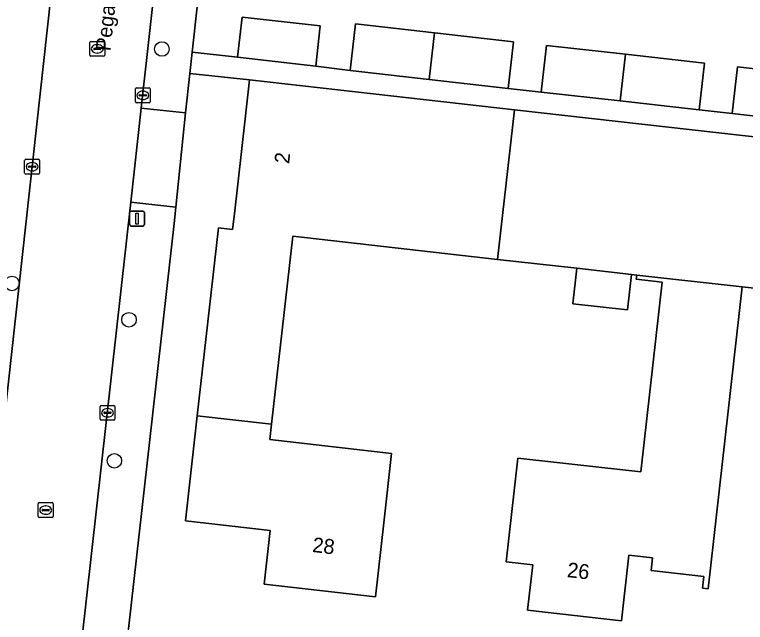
# Model space of a CAD drawing. Extents: x 161928 to 163071, y 386474 to 387428.
# Drawn here: x 162373.15 to 162422.32, y 386852.75 to 386893.63 of the extents above; entities that cross this region are included whole.
import ezdxf

# ---------------------------------------------------------------- set-up
doc = ezdxf.new("R2010")
doc.units = 0
for name, color, linetype in [('IMGEO_Boom', 7, 'Continuous'), ('IMGEO_Erf', 7, 'Continuous'), ('IMGEO_Kolk', 7, 'Continuous'), ('IMGEO_Lichtmast', 7, 'Continuous'), ('IMGEO_Openbare_ruimte_label', 7, 'Continuous'), ('IMGEO_Pand', 7, 'Continuous'), ('IMGEO_Pand_nummerreeks', 7, 'Continuous'), ('IMGEO_Rijbaan_lokaal_open', 7, 'Continuous'), ('IMGEO_Rioolput', 7, 'Continuous'), ('IMGEO_Voetpad_open', 7, 'Continuous')]:
    doc.layers.add(name, color=color, linetype=linetype)

msp = doc.modelspace()

# ---------------------------------------------------------------- linework, layer by layer
at = {"layer": 'IMGEO_Boom'}
for centre in [(162383.058, 386891.316), (162372.966, 386875.548), (162380.841, 386873.102), (162379.859, 386863.614)]:
    msp.add_circle(centre, 0.489, dxfattribs=at)
at = {"layer": 'IMGEO_Erf'}
for points in [[(162387.517, 386913.102), (162385.091, 386891.096), (162388.146, 386890.759), (162388.448, 386893.463), (162393.71, 386892.876), (162393.408, 386890.172), (162395.734, 386889.87), (162396.089, 386893.007), (162401.388, 386892.407), (162406.706, 386891.806), (162406.352, 386888.669), (162408.587, 386888.422), (162408.942, 386891.559), (162414.241, 386890.959), (162419.559, 386890.358), (162419.205, 386887.221), (162421.439, 386886.974), (162421.794, 386890.111), (162427.093, 386889.511)], [(162434.641, 386873.902), (162422.093, 386875.317), (162420.363, 386859.971), (162419.803, 386855.002), (162419.427, 386855.044), (162419.516, 386855.83), (162415.974, 386856.229), (162416.072, 386857.093), (162414.482, 386857.272), (162413.983, 386852.844), (162407.665, 386853.557), (162408.01, 386856.617), (162406.223, 386856.819), (162406.784, 386861.788), (162407.01, 386863.796), (162415.278, 386862.863), (162416.718, 386875.642), (162414.974, 386875.839), (162415.005, 386876.112), (162414.658, 386876.151), (162414.39, 386873.767), (162410.718, 386874.181), (162410.987, 386876.565), (162405.645, 386877.167), (162391.858, 386878.722), (162390.433, 386866.075), (162390.316, 386865.04), (162398.51, 386864.116), (162397.982, 386859.435), (162397.422, 386854.466), (162389.939, 386855.31), (162390.347, 386858.931), (162384.637, 386859.575), (162385.433, 386866.638), (162386.86, 386879.291), (162387.818, 386879.183), (162387.937, 386880.237), (162388.655, 386886.61), (162388.951, 386889.232), (162384.934, 386889.675), (162384.642, 386887.023), (162384.004, 386880.674), (162383.88, 386879.577), (162380.806, 386852.316)]]:
    msp.add_lwpolyline(points, dxfattribs=at)
at = {"layer": 'IMGEO_Kolk'}
for p, q in [((162381.349, 386888.701), (162382.201, 386888.701)), ((162381.274, 386887.775), (162381.274, 386888.627)), ((162381.533, 386888.195), (162381.533, 386888.207)), ((162381.576, 386888.244), (162381.974, 386888.244)), ((162381.762, 386888.481), (162381.787, 386888.481)), ((162382.017, 386888.207), (162382.017, 386888.195)), ((162382.275, 386888.627), (162382.275, 386887.775)), ((162382.201, 386887.701), (162381.349, 386887.701)), ((162381.971, 386888.158), (162381.573, 386888.158)), ((162381.785, 386887.921), (162381.76, 386887.921)), ((162373.822, 386882.974), (162373.822, 386883.826)), ((162373.897, 386883.9), (162374.749, 386883.9)), ((162374.823, 386883.826), (162374.823, 386882.974)), ((162374.081, 386883.394), (162374.081, 386883.406)), ((162374.519, 386883.357), (162374.121, 386883.357)), ((162374.124, 386883.443), (162374.522, 386883.443)), ((162374.31, 386883.68), (162374.335, 386883.68)), ((162374.565, 386883.406), (162374.565, 386883.394)), ((162374.749, 386882.9), (162373.897, 386882.9)), ((162374.333, 386883.12), (162374.308, 386883.12)), ((162378.896, 386866.417), (162378.896, 386867.269)), ((162378.971, 386867.343), (162379.823, 386867.343)), ((162379.384, 386867.123), (162379.409, 386867.123)), ((162379.897, 386867.269), (162379.897, 386866.417)), ((162379.155, 386866.837), (162379.155, 386866.849)), ((162379.593, 386866.8), (162379.195, 386866.8)), ((162379.198, 386866.886), (162379.596, 386866.886)), ((162379.407, 386866.563), (162379.382, 386866.563)), ((162379.639, 386866.849), (162379.639, 386866.837)), ((162379.823, 386866.343), (162378.971, 386866.343))]:
    msp.add_line(p, q, dxfattribs=at)
for points in [[(162381.349, 386888.701), (162382.201, 386888.701)], [(162381.274, 386887.775), (162381.274, 386888.627)], [(162382.275, 386888.627), (162382.275, 386887.775)], [(162382.201, 386887.701), (162381.349, 386887.701)], [(162373.822, 386882.974), (162373.822, 386883.826)], [(162373.897, 386883.9), (162374.749, 386883.9)], [(162374.823, 386883.826), (162374.823, 386882.974)], [(162374.749, 386882.9), (162373.897, 386882.9)], [(162378.896, 386866.417), (162378.896, 386867.269)], [(162378.971, 386867.343), (162379.823, 386867.343)], [(162379.897, 386867.269), (162379.897, 386866.417)], [(162379.823, 386866.343), (162378.971, 386866.343)]]:
    msp.add_lwpolyline(points, dxfattribs=at)
for centre, radius, start, end in [((162381.351, 386888.625), 0.0765, 91.552, 178.448), ((162381.351, 386888.625), 0.0765, 91.552, 178.448), ((162382.199, 386888.625), 0.0765, 1.552, 88.448), ((162382.199, 386888.625), 0.0765, 1.552, 88.448), ((162381.573, 386888.204), 0.0403, 85.8775, 175.7526), ((162381.57, 386888.194), 0.0366, 178.938, 274.7102), ((162381.974, 386888.201), 0.043, 264.8664, 352.4533), ((162381.978, 386888.206), 0.0386, 1.7309, 96.639), ((162381.351, 386887.777), 0.0765, 181.552, 268.448), ((162381.351, 386887.777), 0.0765, 181.552, 268.448), ((162382.199, 386887.777), 0.0765, 271.552, 358.448), ((162382.199, 386887.777), 0.0765, 271.552, 358.448), ((162373.899, 386883.824), 0.0765, 91.552, 178.448), ((162373.899, 386883.824), 0.0765, 91.552, 178.448), ((162374.747, 386883.824), 0.0765, 1.552, 88.448), ((162374.747, 386883.824), 0.0765, 1.552, 88.448), ((162374.121, 386883.403), 0.0403, 85.8775, 175.7526), ((162374.118, 386883.393), 0.0366, 178.938, 274.7102), ((162374.522, 386883.4), 0.043, 264.8664, 352.4533), ((162374.526, 386883.405), 0.0386, 1.7309, 96.639), ((162373.899, 386882.976), 0.0765, 181.552, 268.448), ((162373.899, 386882.976), 0.0765, 181.552, 268.448), ((162374.747, 386882.976), 0.0765, 271.552, 358.448), ((162374.747, 386882.976), 0.0765, 271.552, 358.448), ((162378.973, 386867.267), 0.0765, 91.552, 178.448), ((162378.973, 386867.267), 0.0765, 91.552, 178.448), ((162379.821, 386867.267), 0.0765, 1.552, 88.448), ((162379.821, 386867.267), 0.0765, 1.552, 88.448), ((162379.195, 386866.846), 0.0403, 85.8775, 175.7526), ((162379.192, 386866.836), 0.0366, 178.938, 274.7102), ((162379.596, 386866.843), 0.043, 264.8664, 352.4533), ((162379.6, 386866.848), 0.0386, 1.7309, 96.639), ((162378.973, 386866.419), 0.0765, 181.552, 268.448), ((162378.973, 386866.419), 0.0765, 181.552, 268.448), ((162379.821, 386866.419), 0.0765, 271.552, 358.448), ((162379.821, 386866.419), 0.0765, 271.552, 358.448)]:
    msp.add_arc(centre, radius, start, end, dxfattribs=at)
for centre, major_axis, ratio, start_param, end_param in [((162381.761, 386888.201), (-0.387, 0.002), 0.722429, 4.712389, 7.853982), ((162381.786, 386888.201), (-0.39, 0.002), 0.717154, 1.570796, 4.712389), ((162374.309, 386883.4), (-0.387, 0.002), 0.722429, 4.712389, 7.853982), ((162374.334, 386883.4), (-0.39, 0.002), 0.717154, 1.570796, 4.712389), ((162379.383, 386866.843), (-0.387, 0.002), 0.722429, 4.712389, 7.853982), ((162379.408, 386866.843), (-0.39, 0.002), 0.717154, 1.570796, 4.712389)]:
    msp.add_ellipse(centre, major_axis=major_axis, ratio=ratio, start_param=start_param, end_param=end_param, dxfattribs=at)
at = {"layer": 'IMGEO_Lichtmast'}
for p, q in [((162380.886, 386879.509), (162380.886, 386880.309)), ((162380.886, 386880.309), (162380.886, 386879.509)), ((162380.986, 386880.409), (162381.776, 386880.409)), ((162381.776, 386880.409), (162380.986, 386880.409)), ((162381.876, 386880.309), (162381.876, 386879.509)), ((162381.876, 386879.509), (162381.876, 386880.309)), ((162381.776, 386879.409), (162380.986, 386879.409)), ((162380.986, 386879.409), (162381.776, 386879.409))]:
    msp.add_line(p, q, dxfattribs=at)
msp.add_lwpolyline([(162381.306, 386880.284), (162381.456, 386880.284), (162381.456, 386879.534), (162381.306, 386879.534), (162381.306, 386880.284)], dxfattribs=at)
for centre, start, end in [((162380.986, 386880.309), 90, 180), ((162380.986, 386880.309), 90, 180), ((162381.776, 386880.309), 0, 90), ((162381.776, 386880.309), 360, 90), ((162380.986, 386879.509), 180, 270), ((162380.986, 386879.509), 180, 270), ((162381.776, 386879.509), 270, 0), ((162381.776, 386879.509), 270, 0)]:
    msp.add_arc(centre, 0.1, start, end, dxfattribs=at)
at = {"layer": 'IMGEO_Pand'}
for points in [[(162393.71, 386892.876), (162388.448, 386893.463), (162388.146, 386890.759), (162393.408, 386890.172)], [(162396.089, 386893.007), (162395.734, 386889.87), (162401.036, 386889.27), (162401.388, 386892.407)], [(162406.352, 386888.669), (162406.706, 386891.806), (162401.388, 386892.407), (162401.036, 386889.27)], [(162408.942, 386891.559), (162408.587, 386888.422), (162413.889, 386887.822), (162414.241, 386890.959)], [(162419.205, 386887.221), (162419.559, 386890.358), (162414.241, 386890.959), (162413.889, 386887.822)], [(162421.794, 386890.111), (162421.439, 386886.974), (162426.741, 386886.374), (162427.093, 386889.511)], [(162406.778, 386887.222), (162388.951, 386889.232), (162388.655, 386886.61), (162387.937, 386880.237), (162387.818, 386879.183), (162386.86, 386879.291), (162385.433, 386866.638), (162390.433, 386866.075), (162391.858, 386878.722), (162405.645, 386877.167)], [(162439.27, 386883.559), (162406.778, 386887.222), (162405.645, 386877.167), (162410.987, 386876.565), (162414.658, 386876.151), (162415.005, 386876.112), (162422.093, 386875.317), (162434.641, 386873.902), (162438.143, 386873.507), (162438.264, 386874.583)], [(162414.658, 386876.151), (162410.987, 386876.565), (162410.718, 386874.181), (162414.39, 386873.767)], [(162414.974, 386875.839), (162416.718, 386875.642), (162415.278, 386862.863), (162407.01, 386863.796), (162406.784, 386861.788), (162406.223, 386856.819), (162408.01, 386856.617), (162407.665, 386853.557), (162413.983, 386852.844), (162414.482, 386857.272), (162416.072, 386857.093), (162415.974, 386856.229), (162419.516, 386855.83), (162419.427, 386855.044), (162419.803, 386855.002), (162420.363, 386859.971), (162422.093, 386875.317), (162415.005, 386876.112)], [(162385.433, 386866.638), (162384.637, 386859.575), (162390.347, 386858.931), (162389.939, 386855.31), (162397.422, 386854.466), (162397.982, 386859.435), (162398.51, 386864.116), (162390.316, 386865.04), (162390.433, 386866.075)]]:
    msp.add_lwpolyline(points, close=True, dxfattribs=at)
at = {"layer": 'IMGEO_Rijbaan_lokaal_open'}
for points in [[(162381.298, 386946.838), (162372.249, 386864.452)], [(162367.949, 386834.674), (162380.482, 386838.668), (162380.062, 386838.796), (162379.655, 386838.961), (162379.264, 386839.162), (162378.893, 386839.397), (162378.545, 386839.665), (162378.222, 386839.962), (162377.926, 386840.287), (162377.661, 386840.637), (162377.428, 386841.01), (162377.23, 386841.401), (162377.067, 386841.809), (162376.941, 386842.23), (162376.854, 386842.66), (162376.805, 386843.097), (162376.795, 386843.536), (162376.825, 386843.974), (162377.028, 386845.783), (162377.679, 386851.573), (162380.96, 386881.013), (162381.665, 386887.335), (162388.21, 386946.063)]]:
    msp.add_lwpolyline(points, dxfattribs=at)
at = {"layer": 'IMGEO_Rioolput'}
for p, q in [((162378.207, 386890.9), (162378.207, 386891.752)), ((162378.282, 386891.826), (162379.134, 386891.826)), ((162379.208, 386891.752), (162379.208, 386890.9)), ((162378.466, 386891.32), (162378.466, 386891.332)), ((162378.904, 386891.283), (162378.506, 386891.283)), ((162378.509, 386891.369), (162378.907, 386891.369)), ((162378.695, 386891.606), (162378.72, 386891.606)), ((162378.95, 386891.332), (162378.95, 386891.32)), ((162379.134, 386890.826), (162378.282, 386890.826)), ((162378.718, 386891.046), (162378.693, 386891.046)), ((162374.739, 386859.876), (162374.739, 386860.728)), ((162374.814, 386860.802), (162375.666, 386860.802)), ((162375.74, 386860.728), (162375.74, 386859.876)), ((162374.998, 386860.296), (162374.998, 386860.308)), ((162375.436, 386860.259), (162375.038, 386860.259)), ((162375.041, 386860.345), (162375.439, 386860.345)), ((162375.227, 386860.582), (162375.252, 386860.582)), ((162375.482, 386860.308), (162375.482, 386860.296)), ((162375.666, 386859.802), (162374.814, 386859.802)), ((162375.25, 386860.022), (162375.225, 386860.022))]:
    msp.add_line(p, q, dxfattribs=at)
for points in [[(162378.207, 386890.9), (162378.207, 386891.752)], [(162378.282, 386891.826), (162379.134, 386891.826)], [(162379.208, 386891.752), (162379.208, 386890.9)], [(162379.134, 386890.826), (162378.282, 386890.826)], [(162374.739, 386859.876), (162374.739, 386860.728)], [(162374.814, 386860.802), (162375.666, 386860.802)], [(162375.74, 386860.728), (162375.74, 386859.876)], [(162375.666, 386859.802), (162374.814, 386859.802)]]:
    msp.add_lwpolyline(points, dxfattribs=at)
for centre, radius, start, end in [((162378.284, 386891.75), 0.0765, 91.552, 178.448), ((162378.284, 386891.75), 0.0765, 91.552, 178.448), ((162379.132, 386891.75), 0.0765, 1.552, 88.448), ((162379.132, 386891.75), 0.0765, 1.552, 88.448), ((162378.506, 386891.329), 0.0403, 85.8775, 175.7526), ((162378.503, 386891.319), 0.0366, 178.938, 274.7102), ((162378.907, 386891.326), 0.043, 264.8664, 352.4533), ((162378.911, 386891.331), 0.0386, 1.7309, 96.639), ((162378.284, 386890.902), 0.0765, 181.552, 268.448), ((162378.284, 386890.902), 0.0765, 181.552, 268.448), ((162379.132, 386890.902), 0.0765, 271.552, 358.448), ((162379.132, 386890.902), 0.0765, 271.552, 358.448), ((162374.816, 386860.726), 0.0765, 91.552, 178.448), ((162374.816, 386860.726), 0.0765, 91.552, 178.448), ((162375.664, 386860.726), 0.0765, 1.552, 88.448), ((162375.664, 386860.726), 0.0765, 1.552, 88.448), ((162375.038, 386860.305), 0.0403, 85.8775, 175.7526), ((162375.035, 386860.295), 0.0366, 178.938, 274.7102), ((162375.439, 386860.302), 0.043, 264.8664, 352.4533), ((162375.443, 386860.307), 0.0386, 1.7309, 96.639), ((162374.816, 386859.878), 0.0765, 181.552, 268.448), ((162374.816, 386859.878), 0.0765, 181.552, 268.448), ((162375.664, 386859.878), 0.0765, 271.552, 358.448), ((162375.664, 386859.878), 0.0765, 271.552, 358.448)]:
    msp.add_arc(centre, radius, start, end, dxfattribs=at)
for centre, major_axis, ratio, start_param, end_param in [((162378.694, 386891.326), (-0.387, 0.002), 0.722429, 4.712389, 7.853982), ((162378.719, 386891.326), (-0.39, 0.002), 0.717154, 1.570796, 4.712389), ((162375.226, 386860.302), (-0.387, 0.002), 0.722429, 4.712389, 7.853982), ((162375.251, 386860.302), (-0.39, 0.002), 0.717154, 1.570796, 4.712389)]:
    msp.add_ellipse(centre, major_axis=major_axis, ratio=ratio, start_param=start_param, end_param=end_param, dxfattribs=at)
at = {"layer": 'IMGEO_Voetpad_open'}
for points in [[(162388.997, 386952.497), (162388.781, 386950.457), (162388.714, 386949.824), (162388.21, 386946.063), (162381.665, 386887.335), (162384.642, 386887.023), (162384.934, 386889.675), (162385.091, 386891.096), (162387.517, 386913.102)], [(162372.249, 386864.452), (162381.298, 386946.838)], [(162426.741, 386886.374), (162421.439, 386886.974), (162419.205, 386887.221), (162413.889, 386887.822), (162408.587, 386888.422), (162406.352, 386888.669), (162401.036, 386889.27), (162395.734, 386889.87), (162393.408, 386890.172), (162388.146, 386890.759), (162385.091, 386891.096), (162384.934, 386889.675), (162388.951, 386889.232), (162406.778, 386887.222), (162439.27, 386883.559)]]:
    msp.add_lwpolyline(points, dxfattribs=at)
for points in [[(162384.642, 386887.023), (162381.665, 386887.335), (162380.96, 386881.013), (162384.004, 386880.674)], [(162383.88, 386879.577), (162384.004, 386880.674), (162380.96, 386881.013), (162377.679, 386851.573), (162380.705, 386851.233), (162380.806, 386852.316)]]:
    msp.add_lwpolyline(points, close=True, dxfattribs=at)

# ---------------------------------------------------------------- texts
at = {"layer": 'IMGEO_Openbare_ruimte_label'}
msp.add_text('Pegasusweg', height=1, rotation=83.6282, dxfattribs=at).set_placement((162379.584, 386891.146))
at = {"layer": 'IMGEO_Pand_nummerreeks'}
for s, rotation, p in [('2', 83.5672, (162391.613, 386883.564)), ('28', 353.5649, (162393.145, 386857.485)), ('26', 353.5613, (162410.285, 386855.797))]:
    msp.add_text(s, height=1, rotation=rotation, dxfattribs=at).set_placement(p)

doc.saveas('drawing.dxf')
